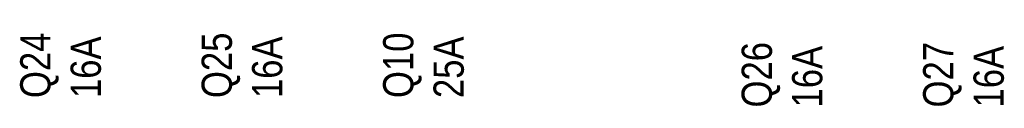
# Model space of a CAD drawing. Header units: millimetres. Extents: x -1290 to 1795, y -4192 to -1311.
# Tile 1028 of 1056: x 1451.27 to 1470.81, y -1941.27 to -1939.64. Entities that reach past the tile are written whole.
import ezdxf

# ---------------------------------------------------------------- set-up
doc = ezdxf.new("R2010")
doc.units = ezdxf.units.MM
doc.layers.add('Aparatura', color=7, linetype='Continuous', lineweight=13)
doc.styles.get("Standard").update_dxf_attribs({"font": 'ARIALN.TTF', "width": 0.8})

# ---------------------------------------------------------------- blocks, each defined once
blk = doc.blocks.new('*U174')
blk = doc.blocks.new('*U175')
blk = doc.blocks.new('*U176')
blk = doc.blocks.new('*U179')
blk = doc.blocks.new('*U180')

msp = doc.modelspace()

# ---------------------------------------------------------------- block references
at = {"layer": 'Aparatura', "color": 7, "lineweight": 13}
ref = msp.add_blockref('*U174', (1355.331, -1835.434), dxfattribs=dict(at, xscale=0.2, yscale=0.2, zscale=0.2))
ref.add_attrib('Oznaczenie', 'Q24', (1451.881, -1941.134), dxfattribs={"layer": '0', "height": 0.6, "rotation": 90, "flags": 2})
ref.add_attrib('Pr¹d znamionowy', '16A', (1452.881, -1941.134), dxfattribs={"layer": '0', "height": 0.6, "rotation": 90, "flags": 2})
ref = msp.add_blockref('*U175', (1355.331, -1835.434), dxfattribs=dict(at, xscale=0.2, yscale=0.2, zscale=0.2))
ref.add_attrib('Oznaczenie', 'Q25', (1455.481, -1941.134), dxfattribs={"layer": '0', "height": 0.6, "rotation": 90, "flags": 2})
ref.add_attrib('Pr¹d znamionowy', '16A', (1456.481, -1941.134), dxfattribs={"layer": '0', "height": 0.6, "rotation": 90, "flags": 2})
ref = msp.add_blockref('*U176', (1355.331, -1835.434), dxfattribs=dict(at, xscale=0.2, yscale=0.2, zscale=0.2))
ref.add_attrib('Oznaczenie', 'Q10', (1459.081, -1941.134), dxfattribs={"layer": '0', "height": 0.6, "rotation": 90, "flags": 2})
ref.add_attrib('Pr¹d znamionowy', '25A', (1460.081, -1941.134), dxfattribs={"layer": '0', "height": 0.6, "rotation": 90, "flags": 2})
ref = msp.add_blockref('*U179', (1441.645, -1805.621), dxfattribs=dict(at, xscale=0.2, yscale=0.2, zscale=0.2))
ref.add_attrib('Oznaczenie', 'Q26', (1466.195, -1941.321), dxfattribs={"layer": '0', "height": 0.6, "rotation": 90, "flags": 2})
ref.add_attrib('Pr¹d znamionowy', '16A', (1467.195, -1941.321), dxfattribs={"layer": '0', "height": 0.6, "rotation": 90, "flags": 2})
ref = msp.add_blockref('*U180', (1441.645, -1805.621), dxfattribs=dict(at, xscale=0.2, yscale=0.2, zscale=0.2))
ref.add_attrib('Oznaczenie', 'Q27', (1469.795, -1941.321), dxfattribs={"layer": '0', "height": 0.6, "rotation": 90, "flags": 2})
ref.add_attrib('Pr¹d znamionowy', '16A', (1470.795, -1941.321), dxfattribs={"layer": '0', "height": 0.6, "rotation": 90, "flags": 2})

doc.saveas('drawing.dxf')
